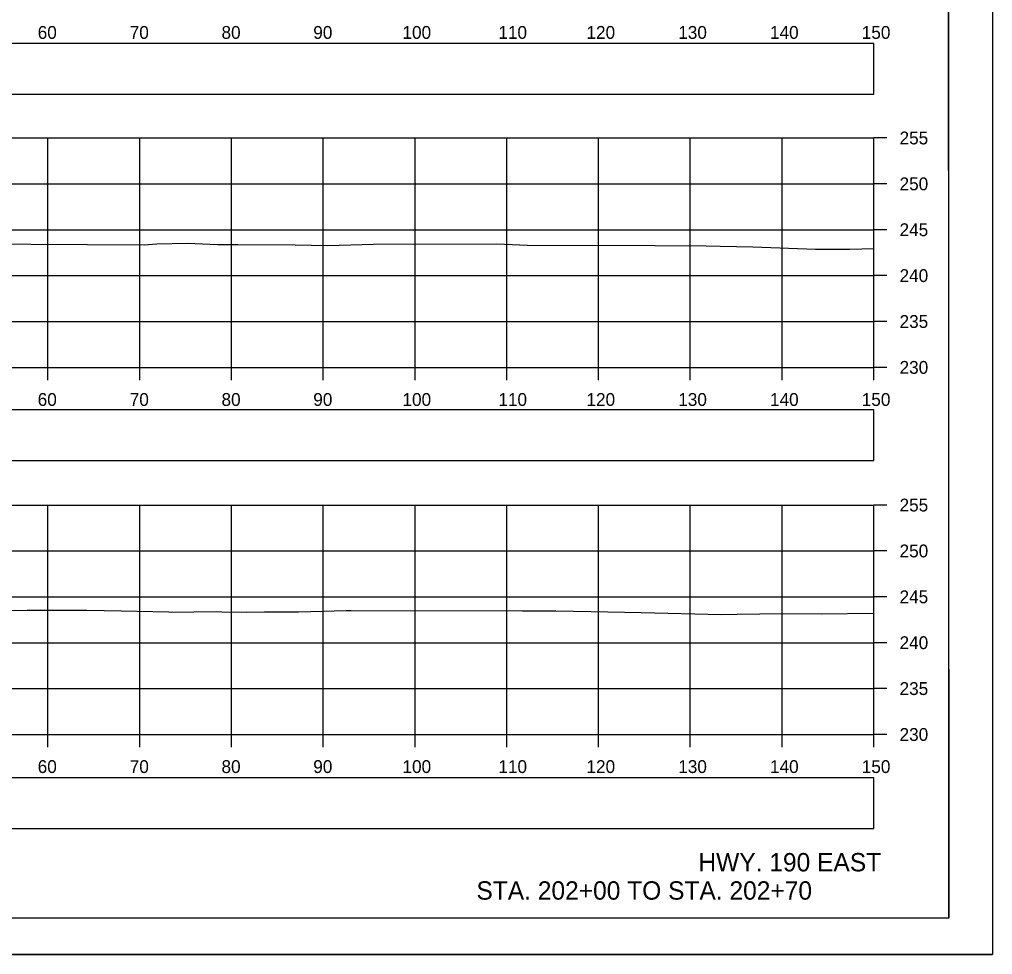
# Model space of a CAD drawing. Extents: x 1369627 to 1374022, y 380035 to 398173.
# Drawn here: x 1372155.4 to 1372261.5, y 380678.8 to 380780.7 of the extents above; entities that cross this region are included whole.
import ezdxf

# ---------------------------------------------------------------- set-up
doc = ezdxf.new("R2010")
doc.units = 0
for name, color, linetype in [('Default', 7, 'Continuous'), ('R_Axis', 7, 'Continuous'), ('R_Axis Annot', 7, 'Continuous'), ('R_Border', 7, 'Continuous'), ('R_Draft', 7, 'Continuous'), ('R_Exist Surface', 7, 'Continuous'), ('R_Grid', 7, 'Continuous'), ('R_No Plot', 7, 'Continuous')]:
    doc.layers.add(name, color=color, linetype=linetype)

msp = doc.modelspace()

# ---------------------------------------------------------------- linework, layer by layer
at = {"layer": 'Default'}
for points in [[(1371948.53, 380772.53), (1372248.53, 380772.53), (1372248.53, 380778.06), (1371948.53, 380778.06)], [(1371948.53, 380732.62), (1372248.53, 380732.62), (1372248.53, 380738.14), (1371948.53, 380738.14)], [(1371948.53, 380692.54), (1372248.53, 380692.54), (1372248.53, 380698.06), (1371948.53, 380698.06)]]:
    msp.add_lwpolyline(points, close=True, dxfattribs=at)
at = {"layer": 'R_Axis'}
for p, q in [((1372248.53, 380742.77), (1372248.53, 380767.77)), ((1372249.93, 380767.77), (1372248.53, 380767.77)), ((1372249.93, 380762.77), (1372248.53, 380762.77)), ((1372249.93, 380757.77), (1372248.53, 380757.77)), ((1372249.93, 380752.77), (1372248.53, 380752.77)), ((1372249.93, 380747.77), (1372248.53, 380747.77)), ((1371948.53, 380742.77), (1372248.53, 380742.77)), ((1372158.53, 380741.37), (1372158.53, 380742.77)), ((1372168.53, 380741.37), (1372168.53, 380742.77)), ((1372178.53, 380741.37), (1372178.53, 380742.77)), ((1372188.53, 380741.37), (1372188.53, 380742.77)), ((1372198.53, 380741.37), (1372198.53, 380742.77)), ((1372208.53, 380741.37), (1372208.53, 380742.77)), ((1372218.53, 380741.37), (1372218.53, 380742.77)), ((1372228.53, 380741.37), (1372228.53, 380742.77)), ((1372238.53, 380741.37), (1372238.53, 380742.77)), ((1372248.53, 380741.37), (1372248.53, 380742.77)), ((1372249.93, 380742.77), (1372248.53, 380742.77)), ((1372248.53, 380702.77), (1372248.53, 380727.77)), ((1372249.93, 380727.77), (1372248.53, 380727.77)), ((1372249.93, 380722.77), (1372248.53, 380722.77)), ((1372249.93, 380717.77), (1372248.53, 380717.77)), ((1372249.93, 380712.77), (1372248.53, 380712.77)), ((1372249.93, 380707.77), (1372248.53, 380707.77)), ((1371948.53, 380702.77), (1372248.53, 380702.77)), ((1372158.53, 380701.37), (1372158.53, 380702.77)), ((1372168.53, 380701.37), (1372168.53, 380702.77)), ((1372178.53, 380701.37), (1372178.53, 380702.77)), ((1372188.53, 380701.37), (1372188.53, 380702.77)), ((1372198.53, 380701.37), (1372198.53, 380702.77)), ((1372208.53, 380701.37), (1372208.53, 380702.77)), ((1372218.53, 380701.37), (1372218.53, 380702.77)), ((1372228.53, 380701.37), (1372228.53, 380702.77)), ((1372238.53, 380701.37), (1372238.53, 380702.77)), ((1372248.53, 380701.37), (1372248.53, 380702.77)), ((1372249.93, 380702.77), (1372248.53, 380702.77))]:
    msp.add_line(p, q, dxfattribs=at)
at = {"layer": 'R_Border'}
for q in [(1372256.71, 380888.23), (1371940.53, 380682.77)]:
    msp.add_line((1372256.71, 380682.77), q, dxfattribs=at)
at = {"layer": 'R_Exist Surface'}
for points in [[(1372150.46, 380756.24), (1372169, 380756.12), (1372170.4, 380756.23), (1372173.69, 380756.29), (1372177.05, 380756.15), (1372179.21, 380756.15), (1372185.48, 380756.12), (1372189.01, 380756.06), (1372193.99, 380756.2), (1372207.45, 380756.24), (1372210.79, 380756.08), (1372224.68, 380756.07), (1372230.25, 380756.01), (1372231.78, 380755.99), (1372235.34, 380755.89), (1372242.17, 380755.67), (1372243.84, 380755.65), (1372245.91, 380755.65), (1372248.53, 380755.72)], [(1372141.81, 380716.22), (1372156.26, 380716.32), (1372162.77, 380716.31), (1372166.55, 380716.25), (1372171.67, 380716.12), (1372171.94, 380716.11), (1372176.9, 380716.17), (1372177.49, 380716.13), (1372180.13, 380716.11), (1372182.11, 380716.13), (1372185.84, 380716.13), (1372191.04, 380716.28), (1372191.17, 380716.28), (1372191.26, 380716.28), (1372191.56, 380716.28), (1372210.23, 380716.25), (1372213.87, 380716.23), (1372217.71, 380716.17), (1372223.19, 380716.05), (1372231.92, 380715.85), (1372233.63, 380715.88), (1372238.57, 380715.97), (1372242.81, 380715.91), (1372248.53, 380716)]]:
    msp.add_lwpolyline(points, dxfattribs=at)
at = {"layer": 'R_Grid'}
for p, q in [((1371948.53, 380767.77), (1372248.53, 380767.77)), ((1372158.53, 380742.77), (1372158.53, 380767.77)), ((1372168.53, 380742.77), (1372168.53, 380767.77)), ((1372178.53, 380742.77), (1372178.53, 380767.77)), ((1372188.53, 380742.77), (1372188.53, 380767.77)), ((1372198.53, 380742.77), (1372198.53, 380767.77)), ((1372208.53, 380742.77), (1372208.53, 380767.77)), ((1372218.53, 380742.77), (1372218.53, 380767.77)), ((1372228.53, 380742.77), (1372228.53, 380767.77)), ((1372238.53, 380742.77), (1372238.53, 380767.77)), ((1372248.53, 380742.77), (1372248.53, 380767.77)), ((1371948.53, 380762.77), (1372248.53, 380762.77)), ((1371948.53, 380757.77), (1372248.53, 380757.77)), ((1371948.53, 380752.77), (1372248.53, 380752.77)), ((1371948.53, 380747.77), (1372248.53, 380747.77)), ((1371948.53, 380742.77), (1372248.53, 380742.77)), ((1371948.53, 380727.77), (1372248.53, 380727.77)), ((1372158.53, 380702.77), (1372158.53, 380727.77)), ((1372168.53, 380702.77), (1372168.53, 380727.77)), ((1372178.53, 380702.77), (1372178.53, 380727.77)), ((1372188.53, 380702.77), (1372188.53, 380727.77)), ((1372198.53, 380702.77), (1372198.53, 380727.77)), ((1372208.53, 380702.77), (1372208.53, 380727.77)), ((1372218.53, 380702.77), (1372218.53, 380727.77)), ((1372228.53, 380702.77), (1372228.53, 380727.77)), ((1372238.53, 380702.77), (1372238.53, 380727.77)), ((1372248.53, 380702.77), (1372248.53, 380727.77)), ((1371948.53, 380722.77), (1372248.53, 380722.77)), ((1371948.53, 380717.77), (1372248.53, 380717.77)), ((1371948.53, 380712.77), (1372248.53, 380712.77)), ((1371948.53, 380707.77), (1372248.53, 380707.77)), ((1371948.53, 380702.77), (1372248.53, 380702.77))]:
    msp.add_line(p, q, dxfattribs=at)
at = {"layer": 'R_No Plot'}
msp.add_line((1371928.13, 380678.79), (1372261.46, 380678.79), dxfattribs=at)
for points in [[(1371928.12, 380892.13), (1372261.46, 380892.13), (1372261.46, 380678.79), (1371928.12, 380678.79)], [(1372174.45, 380888.23), (1372194.07, 380888.23), (1372194.07, 380878.35), (1372210.18, 380878.35), (1372233.38, 380878.35), (1372233.38, 380845.68), (1372256.59, 380845.68), (1372256.71, 380682.77), (1371940.53, 380682.77), (1371940.53, 380888.23)]]:
    msp.add_lwpolyline(points, close=True, dxfattribs=at)

# ---------------------------------------------------------------- texts
at = {"layer": 'R_Axis Annot'}
for s, p in [('60', (1372157.41, 380778.57)), ('70', (1372167.44, 380778.57)), ('80', (1372177.44, 380778.57)), ('90', (1372187.44, 380778.57)), ('100', (1372197.16, 380778.57)), ('110', (1372207.61, 380778.57)), ('120', (1372217.21, 380778.57)), ('130', (1372227.21, 380778.57)), ('140', (1372237.21, 380778.57)), ('150', (1372247.21, 380778.57)), ('255', (1372251.33, 380767.07)), ('250', (1372251.33, 380762.07)), ('245', (1372251.33, 380757.07)), ('240', (1372251.33, 380752.07)), ('235', (1372251.33, 380747.07)), ('230', (1372251.33, 380742.07)), ('60', (1372157.41, 380738.57)), ('70', (1372167.44, 380738.57)), ('80', (1372177.44, 380738.57)), ('90', (1372187.44, 380738.57)), ('100', (1372197.16, 380738.57)), ('110', (1372207.61, 380738.57)), ('120', (1372217.21, 380738.57)), ('130', (1372227.21, 380738.57)), ('140', (1372237.21, 380738.57)), ('150', (1372247.21, 380738.57)), ('255', (1372251.33, 380727.07)), ('250', (1372251.33, 380722.07)), ('245', (1372251.33, 380717.07)), ('240', (1372251.33, 380712.07)), ('235', (1372251.33, 380707.07)), ('230', (1372251.33, 380702.07)), ('60', (1372157.41, 380698.57)), ('70', (1372167.44, 380698.57)), ('80', (1372177.44, 380698.57)), ('90', (1372187.44, 380698.57)), ('100', (1372197.16, 380698.57)), ('110', (1372207.61, 380698.57)), ('120', (1372217.21, 380698.57)), ('130', (1372227.21, 380698.57)), ('140', (1372237.21, 380698.57)), ('150', (1372247.21, 380698.57))]:
    msp.add_text(s, height=1.4, dxfattribs=at).set_placement(p)
at = {"layer": 'R_Draft'}
for s, p in [('HWY. 190 EAST', (1372229.41, 380687.85)), ('STA. 202+00 TO STA. 202+70', (1372205.22, 380684.77))]:
    msp.add_text(s, height=2, dxfattribs=at).set_placement(p)

doc.saveas('drawing.dxf')
